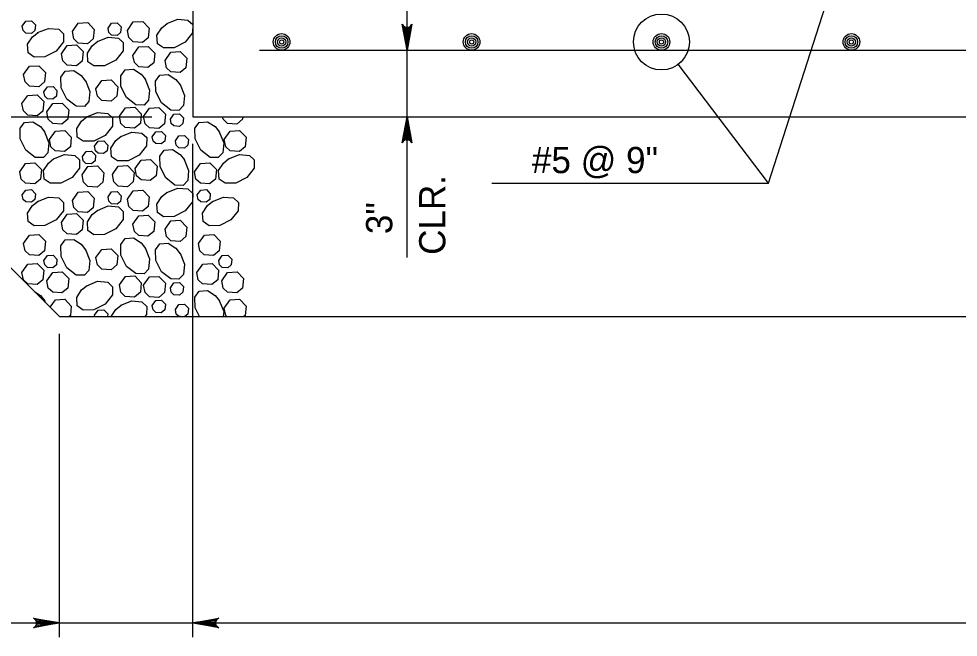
# Model space of a CAD drawing. Extents: x 636530 to 644067, y 294168 to 299122.
# Drawn here: x 640811.3 to 640918.7, y 296051.1 to 296121.9 of the extents above; entities that cross this region are included whole.
import ezdxf

# ---------------------------------------------------------------- set-up
doc = ezdxf.new("R2010")
doc.units = 0
doc.layers.add('1', color=7, linetype='Continuous')

msp = doc.modelspace()

# ---------------------------------------------------------------- linework, layer by layer
at = {"layer": '1'}
for p, q in [((640831.2, 296141.17), (640831.2, 296110.69)), ((640897.02, 296103.1), (640905.51, 296129.55)), ((640855.7, 296094.59), (640855.7, 296125.03)), ((640884.78, 296119.26), (640884.78, 296119.26)), ((640815.96, 296087.83), (640785.48, 296118.31)), ((640838.82, 296118.31), (641113.14, 296118.31)), ((640897.02, 296103.1), (640886.71, 296116.71)), ((640739.01, 296110.69), (640826.51, 296110.69)), ((640831.2, 296110.69), (641120.76, 296110.69)), ((640831.2, 296051.14), (640831.2, 296107.6)), ((640865.39, 296103.1), (640897.02, 296103.1)), ((640815.96, 296087.83), (641136, 296087.83)), ((640815.96, 296051.14), (640815.96, 296085.85)), ((640788.59, 296052.78), (641121.23, 296052.78))]:
    msp.add_line(p, q, dxfattribs=at)
for points in [[(640811.72, 296121.06), (640812.13, 296121.64), (640812.77, 296121.67), (640813.22, 296121.21), (640813.15, 296120.56), (640812.76, 296120.23), (640812.12, 296120.27), (640811.82, 296120.56), (640811.72, 296121.06)], [(640817.45, 296120.45), (640818.12, 296121.4), (640819.19, 296121.47), (640819.94, 296120.69), (640819.83, 296119.61), (640819.17, 296119.06), (640818.11, 296119.13), (640817.61, 296119.62), (640817.45, 296120.45)], [(640821.53, 296120.84), (640821.93, 296121.42), (640822.57, 296121.45), (640823.02, 296120.99), (640822.96, 296120.34), (640822.56, 296120.01), (640821.92, 296120.05), (640821.62, 296120.34), (640821.53, 296120.84)], [(640823.73, 296120.59), (640824.4, 296121.55), (640825.48, 296121.61), (640826.22, 296120.84), (640826.11, 296119.75), (640825.45, 296119.2), (640824.39, 296119.28), (640823.89, 296119.76), (640823.73, 296120.59)], [(640831.2, 296121.24), (640831.19, 296120.3), (640830.35, 296119.23), (640829.06, 296118.59), (640827.85, 296118.57), (640827.17, 296119.05), (640827.1, 296120.02), (640827.66, 296120.88), (640828.29, 296121.39)], [(640828.24, 296121.36), (640829.5, 296121.86), (640830.65, 296121.76), (640831.2, 296121.24)], [(640855.7, 296118.31), (640855.14, 296121.29), (640855.22, 296121.18), (640855.3, 296121.06), (640855.4, 296121), (640855.5, 296120.95), (640855.6, 296120.93), (640855.7, 296120.91), (640855.8, 296120.93), (640855.9, 296120.95), (640856, 296121), (640856.1, 296121.06), (640856.18, 296121.18), (640856.26, 296121.29), (640855.7, 296118.31), (640856.18, 296121.18), (640856.1, 296121.06), (640855.7, 296118.31), (640856, 296121), (640855.9, 296120.95), (640855.7, 296118.31), (640855.8, 296120.93), (640855.7, 296120.91), (640855.7, 296118.31), (640855.6, 296120.93), (640855.5, 296120.95), (640855.7, 296118.31), (640855.4, 296121), (640855.3, 296121.06), (640855.7, 296118.31), (640855.22, 296121.18)], [(640813.46, 296120.33), (640814.72, 296120.82), (640815.88, 296120.72), (640816.43, 296120.2), (640816.41, 296119.27), (640815.58, 296118.2), (640814.29, 296117.56), (640813.07, 296117.53), (640812.39, 296118.02), (640812.33, 296118.99), (640812.88, 296119.85), (640813.52, 296120.36)], [(640816.18, 296117.92), (640816.86, 296118.87), (640817.93, 296118.94), (640818.67, 296118.16), (640818.57, 296117.08), (640817.9, 296116.53), (640816.84, 296116.6), (640816.35, 296117.09), (640816.18, 296117.92)], [(640820.3, 296119.31), (640821.55, 296119.81), (640822.71, 296119.71), (640823.26, 296119.19), (640823.24, 296118.25), (640822.41, 296117.18), (640821.12, 296116.54), (640819.91, 296116.52), (640819.22, 296117), (640819.16, 296117.97), (640819.71, 296118.83), (640820.35, 296119.34)], [(640824.36, 296117.73), (640825.03, 296118.69), (640826.11, 296118.75), (640826.85, 296117.97), (640826.75, 296116.89), (640826.08, 296116.34), (640825.02, 296116.42), (640824.53, 296116.9), (640824.36, 296117.73)], [(640828.04, 296117.15), (640828.71, 296118.1), (640829.78, 296118.16), (640830.53, 296117.39), (640830.42, 296116.31), (640829.76, 296115.75), (640828.7, 296115.83), (640828.2, 296116.31), (640828.04, 296117.14)], [(640811.87, 296115.52), (640812.54, 296116.48), (640813.62, 296116.54), (640814.36, 296115.76), (640814.26, 296114.68), (640813.59, 296114.13), (640812.53, 296114.2), (640812.03, 296114.69), (640811.87, 296115.52)], [(640818.93, 296114.84), (640819.43, 296113.59), (640819.33, 296112.43), (640818.81, 296111.88), (640817.87, 296111.9), (640816.8, 296112.73), (640816.16, 296114.02), (640816.14, 296115.23), (640816.62, 296115.92), (640817.59, 296115.98), (640818.45, 296115.43), (640818.96, 296114.79)], [(640825.76, 296115.01), (640826.26, 296113.75), (640826.16, 296112.59), (640825.64, 296112.04), (640824.7, 296112.06), (640823.64, 296112.9), (640822.99, 296114.18), (640822.97, 296115.4), (640823.46, 296116.08), (640824.42, 296116.14), (640825.29, 296115.59), (640825.79, 296114.96)], [(640820.14, 296113.89), (640820.81, 296114.85), (640821.88, 296114.91), (640822.63, 296114.14), (640822.52, 296113.05), (640821.86, 296112.5), (640820.8, 296112.58), (640820.3, 296113.06), (640820.14, 296113.89)], [(640829.75, 296114.4), (640830.25, 296113.14), (640830.15, 296111.98), (640829.62, 296111.43), (640828.69, 296111.45), (640827.62, 296112.29), (640826.98, 296113.57), (640826.96, 296114.79), (640827.44, 296115.47), (640828.41, 296115.53), (640829.27, 296114.98), (640829.78, 296114.35)], [(640814.18, 296113.56), (640814.59, 296114.13), (640815.23, 296114.17), (640815.68, 296113.71), (640815.61, 296113.06), (640815.21, 296112.72), (640814.58, 296112.77), (640814.28, 296113.06), (640814.18, 296113.56)], [(640811.68, 296112.2), (640812.36, 296113.15), (640813.43, 296113.22), (640814.18, 296112.44), (640814.07, 296111.36), (640813.4, 296110.81), (640812.34, 296110.88), (640811.85, 296111.37), (640811.68, 296112.2)], [(640814.52, 296111.25), (640815.2, 296112.2), (640816.27, 296112.27), (640817.02, 296111.49), (640816.91, 296110.41), (640816.25, 296109.86), (640815.19, 296109.93), (640814.69, 296110.42), (640814.52, 296111.25)], [(640822.83, 296110.77), (640823.5, 296111.73), (640824.57, 296111.79), (640825.32, 296111.02), (640825.21, 296109.93), (640824.55, 296109.38), (640823.49, 296109.46), (640822.99, 296109.94), (640822.83, 296110.77)], [(640825.59, 296110.73), (640826.26, 296111.69), (640827.34, 296111.75), (640828.08, 296110.98), (640827.98, 296109.89), (640827.31, 296109.34), (640826.25, 296109.42), (640825.76, 296109.9), (640825.59, 296110.73)], [(640819.08, 296110.69), (640820.33, 296111.19), (640821.49, 296111.09), (640822.04, 296110.56), (640822.02, 296109.63), (640821.19, 296108.56), (640819.9, 296107.92), (640818.69, 296107.9), (640818, 296108.38), (640817.94, 296109.35), (640818.49, 296110.21), (640819.13, 296110.72)], [(640828.65, 296110.44), (640829.05, 296111.01), (640829.7, 296111.05), (640830.15, 296110.58), (640830.08, 296109.93), (640829.68, 296109.6), (640829.05, 296109.65), (640828.75, 296109.94), (640828.65, 296110.44)], [(640836.92, 296110.69), (640836.9, 296110.41), (640836.23, 296109.86), (640835.17, 296109.93), (640834.68, 296110.42), (640834.62, 296110.69)], [(640839.07, 296110.69), (640839.08, 296110.69)], [(640855.7, 296110.69), (640856.26, 296107.71), (640856.18, 296107.82), (640856.1, 296107.94), (640856, 296108), (640855.9, 296108.06), (640855.8, 296108.07), (640855.7, 296108.09), (640855.6, 296108.07), (640855.5, 296108.06), (640855.4, 296108), (640855.3, 296107.94), (640855.22, 296107.82), (640855.14, 296107.71), (640855.7, 296110.69), (640855.22, 296107.82), (640855.3, 296107.94), (640855.7, 296110.69), (640855.4, 296108), (640855.5, 296108.06), (640855.7, 296110.69), (640855.6, 296108.07), (640855.7, 296108.09), (640855.7, 296110.69), (640855.8, 296108.07), (640855.9, 296108.06), (640855.7, 296110.69), (640856, 296108), (640856.1, 296107.94), (640855.7, 296110.69), (640856.18, 296107.82)], [(640814.25, 296108.99), (640814.75, 296107.73), (640814.65, 296106.57), (640814.13, 296106.03), (640813.19, 296106.04), (640812.13, 296106.88), (640811.48, 296108.16), (640811.46, 296109.38), (640811.95, 296110.06), (640812.91, 296110.13), (640813.78, 296109.57), (640814.28, 296108.94)], [(640834.24, 296108.99), (640834.74, 296107.73), (640834.64, 296106.57), (640834.12, 296106.03), (640833.18, 296106.04), (640832.11, 296106.88), (640831.47, 296108.16), (640831.45, 296109.38), (640831.93, 296110.06), (640832.9, 296110.13), (640833.77, 296109.57), (640834.27, 296108.94)], [(640814.82, 296108.1), (640815.5, 296109.06), (640816.57, 296109.12), (640817.32, 296108.35), (640817.21, 296107.26), (640816.54, 296106.71), (640815.48, 296106.79), (640814.99, 296107.27), (640814.82, 296108.1)], [(640822.98, 296108.44), (640824.24, 296108.94), (640825.39, 296108.84), (640825.94, 296108.32), (640825.92, 296107.38), (640825.09, 296106.31), (640823.8, 296105.67), (640822.59, 296105.65), (640821.91, 296106.13), (640821.84, 296107.1), (640822.39, 296107.97), (640823.03, 296108.47)], [(640826.57, 296108.42), (640826.97, 296108.99), (640827.62, 296109.03), (640828.07, 296108.57), (640828, 296107.92), (640827.6, 296107.59), (640826.97, 296107.63), (640826.67, 296107.92), (640826.57, 296108.42)], [(640829.22, 296107.95), (640829.62, 296108.52), (640830.27, 296108.56), (640830.71, 296108.09), (640830.65, 296107.44), (640830.25, 296107.11), (640829.62, 296107.16), (640829.32, 296107.45), (640829.22, 296107.95)], [(640834.81, 296108.1), (640835.48, 296109.06), (640836.56, 296109.12), (640837.3, 296108.35), (640837.2, 296107.26), (640836.53, 296106.71), (640835.47, 296106.79), (640834.97, 296107.27), (640834.81, 296108.1)], [(640819.98, 296107.32), (640820.39, 296107.89), (640821.03, 296107.93), (640821.48, 296107.46), (640821.41, 296106.81), (640821.01, 296106.48), (640820.38, 296106.53), (640820.08, 296106.82), (640819.98, 296107.32)], [(640815.29, 296105.88), (640816.55, 296106.38), (640817.71, 296106.28), (640818.26, 296105.76), (640818.24, 296104.82), (640817.4, 296103.75), (640816.12, 296103.11), (640814.9, 296103.09), (640814.22, 296103.57), (640814.15, 296104.54), (640814.71, 296105.4), (640815.34, 296105.91)], [(640818.6, 296106.15), (640819, 296106.73), (640819.64, 296106.76), (640820.09, 296106.3), (640820.03, 296105.65), (640819.63, 296105.32), (640818.99, 296105.36), (640818.69, 296105.65), (640818.6, 296106.15)], [(640830.23, 296105.81), (640830.73, 296104.56), (640830.63, 296103.4), (640830.11, 296102.85), (640829.17, 296102.87), (640828.11, 296103.7), (640827.47, 296104.99), (640827.44, 296106.21), (640827.93, 296106.89), (640828.9, 296106.95), (640829.76, 296106.4), (640830.27, 296105.76)], [(640835.28, 296105.88), (640836.54, 296106.38), (640837.69, 296106.28), (640838.24, 296105.76), (640838.23, 296104.82), (640837.39, 296103.75), (640836.11, 296103.11), (640834.89, 296103.09), (640834.21, 296103.57), (640834.14, 296104.54), (640834.7, 296105.4), (640835.33, 296105.91)], [(640811.42, 296104.4), (640812.09, 296105.36), (640813.16, 296105.42), (640813.91, 296104.65), (640813.8, 296103.56), (640813.14, 296103.01), (640812.08, 296103.09), (640811.58, 296103.57), (640811.42, 296104.4)], [(640818.55, 296104.05), (640819.22, 296105.01), (640820.3, 296105.07), (640821.04, 296104.29), (640820.93, 296103.21), (640820.27, 296102.66), (640819.21, 296102.73), (640818.71, 296103.22), (640818.55, 296104.05)], [(640822.02, 296104.09), (640822.69, 296105.05), (640823.76, 296105.11), (640824.51, 296104.33), (640824.4, 296103.25), (640823.74, 296102.7), (640822.68, 296102.77), (640822.18, 296103.26), (640822.02, 296104.09)], [(640824.63, 296104.79), (640825.3, 296105.75), (640826.37, 296105.81), (640827.12, 296105.03), (640827.01, 296103.95), (640826.35, 296103.4), (640825.29, 296103.48), (640824.79, 296103.96), (640824.63, 296104.79)], [(640831.4, 296104.4), (640832.08, 296105.36), (640833.15, 296105.42), (640833.9, 296104.65), (640833.79, 296103.56), (640833.13, 296103.01), (640832.07, 296103.09), (640831.57, 296103.57), (640831.41, 296104.4)], [(640811.72, 296101.75), (640812.13, 296102.32), (640812.77, 296102.36), (640813.22, 296101.89), (640813.15, 296101.24), (640812.76, 296100.91), (640812.12, 296100.96), (640811.82, 296101.25), (640811.72, 296101.75)], [(640817.45, 296101.13), (640818.12, 296102.09), (640819.19, 296102.15), (640819.94, 296101.38), (640819.83, 296100.29), (640819.17, 296099.74), (640818.11, 296099.82), (640817.61, 296100.3), (640817.45, 296101.13)], [(640821.53, 296101.53), (640821.93, 296102.1), (640822.57, 296102.14), (640823.02, 296101.67), (640822.96, 296101.02), (640822.56, 296100.69), (640821.92, 296100.74), (640821.62, 296101.03), (640821.53, 296101.53)], [(640823.73, 296101.28), (640824.4, 296102.24), (640825.48, 296102.3), (640826.22, 296101.52), (640826.11, 296100.44), (640825.45, 296099.89), (640824.39, 296099.96), (640823.89, 296100.45), (640823.73, 296101.28)], [(640828.24, 296102.04), (640829.5, 296102.54), (640830.65, 296102.44), (640831.2, 296101.92), (640831.19, 296100.98), (640830.35, 296099.92), (640829.06, 296099.27), (640827.85, 296099.25), (640827.17, 296099.74), (640827.1, 296100.7), (640827.66, 296101.57), (640828.29, 296102.08)], [(640831.71, 296101.75), (640832.11, 296102.32), (640832.76, 296102.36), (640833.21, 296101.89), (640833.14, 296101.24), (640832.74, 296100.91), (640832.11, 296100.96), (640831.81, 296101.25), (640831.71, 296101.75)], [(640813.46, 296101.01), (640814.72, 296101.51), (640815.88, 296101.41), (640816.43, 296100.89), (640816.41, 296099.95), (640815.58, 296098.89), (640814.29, 296098.24), (640813.07, 296098.22), (640812.39, 296098.71), (640812.33, 296099.67), (640812.88, 296100.54), (640813.52, 296101.04)], [(640833.45, 296101.01), (640834.71, 296101.51), (640835.87, 296101.41), (640836.42, 296100.89), (640836.4, 296099.95), (640835.56, 296098.89), (640834.28, 296098.24), (640833.06, 296098.22), (640832.38, 296098.71), (640832.31, 296099.67), (640832.87, 296100.54), (640833.5, 296101.04)], [(640816.18, 296098.6), (640816.86, 296099.56), (640817.93, 296099.62), (640818.67, 296098.85), (640818.57, 296097.76), (640817.9, 296097.21), (640816.84, 296097.29), (640816.35, 296097.77), (640816.18, 296098.6)], [(640820.3, 296099.99), (640821.55, 296100.49), (640822.71, 296100.39), (640823.26, 296099.87), (640823.24, 296098.93), (640822.41, 296097.87), (640821.12, 296097.22), (640819.91, 296097.2), (640819.22, 296097.69), (640819.16, 296098.66), (640819.71, 296099.52), (640820.35, 296100.03)], [(640824.36, 296098.42), (640825.03, 296099.37), (640826.11, 296099.43), (640826.85, 296098.66), (640826.75, 296097.58), (640826.08, 296097.02), (640825.02, 296097.1), (640824.53, 296097.58), (640824.36, 296098.42)], [(640828.04, 296097.83), (640828.71, 296098.79), (640829.78, 296098.85), (640830.53, 296098.07), (640830.42, 296096.99), (640829.76, 296096.44), (640828.7, 296096.52), (640828.2, 296097), (640828.04, 296097.83)], [(640811.87, 296096.2), (640812.54, 296097.16), (640813.62, 296097.22), (640814.36, 296096.45), (640814.26, 296095.36), (640813.59, 296094.81), (640812.53, 296094.89), (640812.03, 296095.37), (640811.87, 296096.2)], [(640818.93, 296095.53), (640819.43, 296094.27), (640819.33, 296093.12), (640818.81, 296092.57), (640817.87, 296092.58), (640816.8, 296093.42), (640816.16, 296094.71), (640816.14, 296095.92), (640816.62, 296096.6), (640817.59, 296096.67), (640818.45, 296096.11), (640818.96, 296095.48)], [(640825.76, 296095.69), (640826.26, 296094.43), (640826.16, 296093.28), (640825.64, 296092.73), (640824.7, 296092.75), (640823.64, 296093.58), (640822.99, 296094.87), (640822.97, 296096.08), (640823.46, 296096.77), (640824.42, 296096.83), (640825.29, 296096.28), (640825.79, 296095.64)], [(640831.86, 296096.2), (640832.53, 296097.16), (640833.61, 296097.22), (640834.35, 296096.45), (640834.24, 296095.36), (640833.58, 296094.81), (640832.52, 296094.89), (640832.02, 296095.37), (640831.86, 296096.2)], [(640820.14, 296094.58), (640820.81, 296095.53), (640821.88, 296095.6), (640822.63, 296094.82), (640822.52, 296093.74), (640821.86, 296093.19), (640820.8, 296093.26), (640820.3, 296093.75), (640820.14, 296094.58)], [(640829.75, 296095.08), (640830.25, 296093.82), (640830.15, 296092.67), (640829.62, 296092.12), (640828.69, 296092.14), (640827.62, 296092.97), (640826.98, 296094.26), (640826.96, 296095.47), (640827.44, 296096.16), (640828.41, 296096.22), (640829.27, 296095.67), (640829.78, 296095.03)], [(640814.18, 296094.24), (640814.59, 296094.82), (640815.23, 296094.86), (640815.68, 296094.39), (640815.61, 296093.74), (640815.21, 296093.41), (640814.58, 296093.46), (640814.28, 296093.75), (640814.18, 296094.24)], [(640834.17, 296094.24), (640834.57, 296094.82), (640835.22, 296094.86), (640835.67, 296094.39), (640835.6, 296093.74), (640835.2, 296093.41), (640834.57, 296093.46), (640834.27, 296093.75), (640834.17, 296094.24)], [(640811.68, 296092.88), (640812.36, 296093.84), (640813.43, 296093.9), (640814.18, 296093.13), (640814.07, 296092.04), (640813.4, 296091.49), (640812.34, 296091.57), (640811.85, 296092.05), (640811.68, 296092.88)], [(640831.67, 296092.88), (640832.34, 296093.84), (640833.42, 296093.9), (640834.16, 296093.13), (640834.06, 296092.04), (640833.39, 296091.49), (640832.33, 296091.57), (640831.83, 296092.05), (640831.67, 296092.88)], [(640814.52, 296091.93), (640815.2, 296092.89), (640816.27, 296092.95), (640817.02, 296092.18), (640816.91, 296091.09), (640816.25, 296090.54), (640815.19, 296090.62), (640814.69, 296091.1), (640814.52, 296091.93)], [(640822.83, 296091.46), (640823.5, 296092.42), (640824.57, 296092.48), (640825.32, 296091.7), (640825.21, 296090.62), (640824.55, 296090.07), (640823.49, 296090.15), (640822.99, 296090.63), (640822.83, 296091.46)], [(640825.59, 296091.42), (640826.26, 296092.38), (640827.34, 296092.44), (640828.08, 296091.66), (640827.98, 296090.58), (640827.31, 296090.03), (640826.25, 296090.1), (640825.76, 296090.59), (640825.59, 296091.42)], [(640834.51, 296091.93), (640835.19, 296092.89), (640836.26, 296092.95), (640837, 296092.18), (640836.9, 296091.09), (640836.23, 296090.54), (640835.17, 296090.62), (640834.68, 296091.1), (640834.51, 296091.93)], [(640819.08, 296091.37), (640820.33, 296091.87), (640821.49, 296091.77), (640822.04, 296091.25), (640822.02, 296090.31), (640821.19, 296089.25), (640819.9, 296088.6), (640818.69, 296088.58), (640818, 296089.07), (640817.94, 296090.03), (640818.49, 296090.9), (640819.13, 296091.4)], [(640828.65, 296091.12), (640829.05, 296091.7), (640829.7, 296091.73), (640830.15, 296091.27), (640830.08, 296090.62), (640829.68, 296090.29), (640829.05, 296090.34), (640828.75, 296090.63), (640828.65, 296091.12)], [(640813.11, 296090.69), (640813.78, 296090.26), (640814.28, 296089.62)], [(640814.9, 296088.9), (640815.5, 296089.74), (640816.57, 296089.81), (640817.32, 296089.03), (640817.21, 296087.95), (640817.07, 296087.83)], [(640831.98, 296087.83), (640831.47, 296088.85), (640831.45, 296090.06), (640831.93, 296090.75), (640832.9, 296090.81), (640833.77, 296090.26), (640834.27, 296089.62)], [(640834.81, 296088.79), (640835.48, 296089.74), (640836.56, 296089.81), (640837.3, 296089.03), (640837.2, 296087.95), (640837.06, 296087.83)], [(640814.25, 296089.67), (640814.34, 296089.46)], [(640821.87, 296087.83), (640822.39, 296088.65), (640823.03, 296089.16)], [(640822.98, 296089.13), (640824.24, 296089.62), (640825.39, 296089.52), (640825.94, 296089), (640825.92, 296088.07), (640825.74, 296087.83)], [(640826.57, 296089.11), (640826.97, 296089.68), (640827.62, 296089.72), (640828.07, 296089.25), (640828, 296088.6), (640827.6, 296088.27), (640826.97, 296088.32), (640826.67, 296088.61), (640826.57, 296089.11)], [(640829.22, 296088.63), (640829.62, 296089.21), (640830.27, 296089.24), (640830.71, 296088.78), (640830.65, 296088.13), (640830.29, 296087.83)], [(640834.24, 296089.67), (640834.74, 296088.42), (640834.69, 296087.83)], [(640835.1, 296087.83), (640834.97, 296087.96), (640834.81, 296088.79)], [(640819.98, 296088), (640820.39, 296088.58), (640821.03, 296088.61), (640821.48, 296088.15), (640821.45, 296087.83)], [(640820.02, 296087.83), (640819.98, 296088)], [(640829.8, 296087.83), (640829.62, 296087.84), (640829.32, 296088.13), (640829.22, 296088.63)], [(640815.96, 296052.78), (640812.98, 296052.22), (640813.1, 296052.3), (640813.21, 296052.38), (640813.27, 296052.48), (640813.33, 296052.58), (640813.35, 296052.68), (640813.36, 296052.78), (640813.35, 296052.88), (640813.33, 296052.98), (640813.27, 296053.08), (640813.21, 296053.18), (640813.1, 296053.26), (640812.98, 296053.34), (640815.96, 296052.78), (640813.1, 296053.26), (640813.21, 296053.18), (640815.96, 296052.78), (640813.27, 296053.08), (640813.33, 296052.98), (640815.96, 296052.78), (640813.35, 296052.88), (640813.36, 296052.78), (640815.96, 296052.78), (640813.35, 296052.68), (640813.33, 296052.58), (640815.96, 296052.78), (640813.27, 296052.48), (640813.21, 296052.38), (640815.96, 296052.78), (640813.1, 296052.3)], [(640831.2, 296052.78), (640834.19, 296053.34), (640834.07, 296053.26), (640833.96, 296053.18), (640833.9, 296053.08), (640833.84, 296052.98), (640833.82, 296052.88), (640833.8, 296052.78), (640833.82, 296052.68), (640833.84, 296052.58), (640833.9, 296052.48), (640833.96, 296052.38), (640834.07, 296052.3), (640834.19, 296052.22), (640831.2, 296052.78), (640834.07, 296052.3), (640833.96, 296052.38), (640831.2, 296052.78), (640833.9, 296052.48), (640833.84, 296052.58), (640831.2, 296052.78), (640833.82, 296052.68), (640833.8, 296052.78), (640831.2, 296052.78), (640833.82, 296052.88), (640833.84, 296052.98), (640831.2, 296052.78), (640833.9, 296053.08), (640833.96, 296053.18), (640831.2, 296052.78), (640834.07, 296053.26)], [(640831.2, 296052.78), (640834.19, 296053.34), (640834.07, 296053.26), (640833.96, 296053.18), (640833.9, 296053.08), (640833.84, 296052.98), (640833.82, 296052.88), (640833.8, 296052.78), (640833.82, 296052.68), (640833.84, 296052.58), (640833.9, 296052.48), (640833.96, 296052.38), (640834.07, 296052.3), (640834.19, 296052.22), (640831.2, 296052.78), (640834.07, 296052.3), (640833.96, 296052.38), (640831.2, 296052.78), (640833.9, 296052.48), (640833.84, 296052.58), (640831.2, 296052.78), (640833.82, 296052.68), (640833.8, 296052.78), (640831.2, 296052.78), (640833.82, 296052.88), (640833.84, 296052.98), (640831.2, 296052.78), (640833.9, 296053.08), (640833.96, 296053.18), (640831.2, 296052.78), (640834.07, 296053.26)]]:
    msp.add_lwpolyline(points, dxfattribs=at)
for centre, radius in [((640884.78, 296119.26), 3.2), ((640841.36, 296119.26), 0.952), ((640841.36, 296119.26), 0.714), ((640863.08, 296119.26), 0.952), ((640863.08, 296119.26), 0.714), ((640884.78, 296119.26), 0.952), ((640884.78, 296119.26), 0.714), ((640906.49, 296119.26), 0.952), ((640906.49, 296119.26), 0.714), ((640841.36, 296119.26), 0.476), ((640841.36, 296119.26), 0.238), ((640863.08, 296119.26), 0.476), ((640863.08, 296119.26), 0.238), ((640884.78, 296119.26), 0.476), ((640884.78, 296119.26), 0.238), ((640906.49, 296119.26), 0.476), ((640906.49, 296119.26), 0.238)]:
    msp.add_circle(centre, radius, dxfattribs=at)

# ---------------------------------------------------------------- texts
msp.add_text('#5 @ 9"', height=3, dxfattribs=at).set_placement((640869.97, 296104.25))
for s, p in [('CLR.', (640860.08, 296094.9)), ('3"', (640854.01, 296097.27))]:
    msp.add_text(s, height=3, rotation=90, dxfattribs=at).set_placement(p)

doc.saveas('drawing.dxf')
